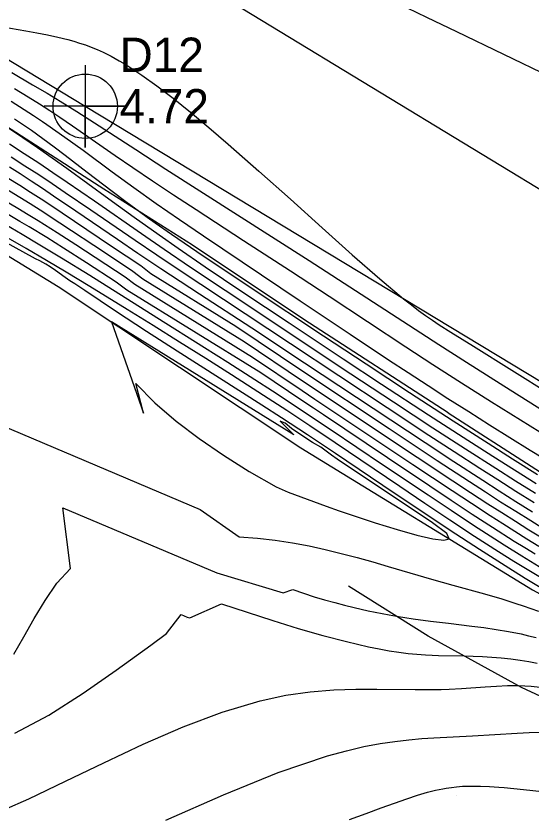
# Model space of a CAD drawing. Extents: x 2356077 to 2359823, y 225951 to 227822.
# Drawn here: x 2357818.1 to 2357855.7, y 226505 to 226563.3 of the extents above; entities that cross this region are included whole.
import ezdxf

# ---------------------------------------------------------------- set-up
doc = ezdxf.new("R2010")
doc.units = 0
for name, color, linetype in [('DTM Contours Major', 7, 'Continuous'), ('DTM Contours Minor', 7, 'Continuous'), ('Exist DTM Crownline', 7, 'Continuous'), ('Exist DTM Drainline', 7, 'Continuous'), ('Exist Roads EOP', 7, 'Continuous'), ('Exist Roads EOP Cogo Elevation', 7, 'Continuous'), ('Exist Roads EOP Cogo Number', 7, 'Continuous'), ('Exist Roads EOP Cogo Point CELL', 7, 'Continuous'), ('PH Exist DTM Breakline', 7, 'Continuous'), ('PH Exist DTM Point', 7, 'Continuous')]:
    doc.layers.add(name, color=color, linetype=linetype)

msp = doc.modelspace()

# ---------------------------------------------------------------- linework, layer by layer
at = {"layer": 'DTM Contours Major'}
for points in [[(2357817.977, 226555.834), (2357818.722, 226555.331), (2357819.217, 226554.987), (2357820.038, 226554.399), (2357820.858, 226553.794), (2357821.673, 226553.179), (2357823.279, 226551.944), (2357825.083, 226550.553), (2357826.084, 226549.796), (2357827.073, 226549.065), (2357827.65, 226548.649), (2357828.23, 226548.237), (2357829.415, 226547.414), (2357831.256, 226546.165), (2357835.209, 226543.517), (2357840.487, 226540.008), (2357843.57, 226537.971), (2357846.726, 226535.899), (2357849.912, 226533.829), (2357852.466, 226532.189), (2357854.245, 226531.057), (2357856.042, 226529.923)], [(2357834.104, 226540.696), (2357827.91, 226544.537), (2357827.173, 226545.111), (2357825.041, 226546.534), (2357821.46, 226548.95), (2357820.697, 226549.459), (2357819.931, 226549.964), (2357819.158, 226550.466), (2357818.378, 226550.962), (2357817.458, 226551.533)], [(2357856.506, 226522.257), (2357855.419, 226522.912), (2357854.329, 226523.584), (2357853.217, 226524.284), (2357851.477, 226525.406), (2357849.675, 226526.591), (2357847.849, 226527.809), (2357846.035, 226529.031), (2357841.313, 226532.225), (2357839.484, 226533.451), (2357837.799, 226534.566), (2357836.116, 226535.665), (2357833.769, 226537.174), (2357831.912, 226538.355), (2357829.999, 226539.56), (2357828.074, 226540.764), (2357826.181, 226541.94), (2357823.47, 226543.606), (2357821.739, 226544.655), (2357820.305, 226545.51), (2357818.829, 226546.373), (2357817.02, 226547.409)], [(2357856.647, 226525.856), (2357855.563, 226526.528), (2357854.471, 226527.213), (2357853.371, 226527.911), (2357852.266, 226528.62), (2357851.097, 226529.378), (2357848.753, 226530.915), (2357845.265, 226533.23), (2357838.96, 226537.426), (2357834.104, 226540.696)], [(2357817.936, 226516.831), (2357818.663, 226518.087), (2357819.409, 226519.42), (2357820.203, 226520.748), (2357821.073, 226521.988), (2357822.05, 226523.059), (2357821.489, 226527.487), (2357832.711, 226522.74)], [(2357832.711, 226522.74), (2357837.532, 226521.304), (2357838.235, 226521.534), (2357839.03, 226521.263), (2357839.804, 226521.014), (2357840.556, 226520.787), (2357841.289, 226520.579), (2357842.005, 226520.389), (2357842.704, 226520.217), (2357843.224, 226520.096), (2357843.738, 226519.984), (2357844.248, 226519.879), (2357844.757, 226519.781), (2357845.266, 226519.689), (2357845.779, 226519.602), (2357846.39, 226519.504), (2357847.01, 226519.412), (2357848.276, 226519.24), (2357849.583, 226519.079), (2357851.284, 226518.876), (2357852.158, 226518.762), (2357853.047, 226518.631), (2357853.949, 226518.478), (2357854.864, 226518.296), (2357855.405, 226518.174), (2357855.951, 226518.04)]]:
    msp.add_lwpolyline(points, dxfattribs=at)
at = {"layer": 'DTM Contours Minor'}
for points in [[(2357894.773, 226540.896), (2357892.763, 226541.864), (2357890.758, 226542.808), (2357884.466, 226545.728), (2357880.857, 226547.422), (2357876.504, 226549.483), (2357873.22, 226551.048), (2357869.798, 226552.685), (2357866.312, 226554.359), (2357862.838, 226556.033), (2357857.021, 226558.848), (2357850.175, 226562.166), (2357848.006, 226563.211), (2357845.878, 226564.23)], [(2357817.136, 226562.528), (2357818.818, 226562.239), (2357819.616, 226562.095), (2357820.388, 226561.944), (2357821.136, 226561.78), (2357821.865, 226561.598), (2357822.296, 226561.477), (2357822.722, 226561.346), (2357823.147, 226561.202), (2357823.573, 226561.043), (2357824.001, 226560.866), (2357824.435, 226560.671), (2357824.721, 226560.532), (2357825.01, 226560.385), (2357825.305, 226560.227), (2357825.604, 226560.059), (2357825.91, 226559.88), (2357826.222, 226559.689), (2357827.25, 226559.014), (2357828.354, 226558.224), (2357829.534, 226557.322), (2357830.792, 226556.311), (2357832.129, 226555.195), (2357833.547, 226553.977), (2357835.766, 226552.022), (2357838.07, 226549.959), (2357840.369, 226547.891), (2357842.569, 226545.926), (2357844.578, 226544.168), (2357846.306, 226542.722), (2357846.873, 226542.273), (2357847.402, 226541.872), (2357847.905, 226541.506), (2357848.399, 226541.162), (2357848.899, 226540.828), (2357849.748, 226540.281), (2357851.382, 226539.255), (2357856.984, 226535.771)], [(2357817.786, 226559.192), (2357819.299, 226558.308), (2357820.353, 226557.682), (2357821.305, 226557.104), (2357822.516, 226556.348), (2357824.145, 226555.301), (2357826.805, 226553.579), (2357829.007, 226552.163), (2357839.421, 226545.502), (2357843.223, 226543.057), (2357848.872, 226539.391), (2357850.889, 226538.098), (2357854.057, 226536.086), (2357858.652, 226533.183)], [(2357817.978, 226558.028), (2357818.974, 226557.428), (2357819.793, 226556.922), (2357820.559, 226556.434), (2357821.291, 226555.952), (2357822.216, 226555.323), (2357825.31, 226553.16), (2357826.598, 226552.272), (2357828.029, 226551.303), (2357829.556, 226550.287), (2357831.196, 226549.211), (2357834.649, 226546.964), (2357838.065, 226544.745), (2357840.879, 226542.9), (2357846.459, 226539.219), (2357848.438, 226537.929), (2357850.51, 226536.598), (2357852.708, 226535.207), (2357856.211, 226533.012)], [(2357817.748, 226557.099), (2357818.692, 226556.508), (2357819.361, 226556.074), (2357820.018, 226555.636), (2357820.344, 226555.413), (2357820.996, 226554.959), (2357821.65, 226554.493), (2357822.972, 226553.529), (2357825.094, 226551.968), (2357826.668, 226550.825), (2357828.305, 226549.659), (2357829.146, 226549.07), (2357829.997, 226548.48), (2357831.744, 226547.29), (2357838.768, 226542.568), (2357842.406, 226540.133), (2357845.206, 226538.274), (2357846.637, 226537.333), (2357848.082, 226536.392), (2357849.537, 226535.453), (2357851.046, 226534.493), (2357852.553, 226533.544), (2357854.049, 226532.61), (2357855.528, 226531.696), (2357858.396, 226529.939)], [(2357817.552, 226555.156), (2357818.596, 226554.468), (2357819.655, 226553.742), (2357820.72, 226552.991), (2357821.788, 226552.224), (2357824.849, 226549.996), (2357826.704, 226548.659), (2357828.518, 226547.37), (2357829.902, 226546.403), (2357831.868, 226545.053), (2357834.524, 226543.255), (2357837.965, 226540.953), (2357841.912, 226538.334), (2357844.709, 226536.49), (2357848.121, 226534.258), (2357850.645, 226532.627), (2357852.813, 226531.242), (2357854.373, 226530.257), (2357855.952, 226529.267)], [(2357817.612, 226553.99), (2357818.685, 226553.307), (2357819.742, 226552.614), (2357820.783, 226551.917), (2357821.806, 226551.219), (2357823.798, 226549.839), (2357827.218, 226547.464), (2357828.878, 226546.325), (2357830.796, 226545.028), (2357835.847, 226541.655), (2357841.693, 226537.768), (2357845.58, 226535.199), (2357848.437, 226533.324), (2357850.809, 226531.786), (2357853.023, 226530.369), (2357854.458, 226529.462), (2357855.91, 226528.552)], [(2357817.729, 226553.049), (2357818.746, 226552.406), (2357819.742, 226551.76), (2357820.719, 226551.114), (2357821.676, 226550.468), (2357823.539, 226549.194), (2357826.757, 226546.984), (2357828.339, 226545.91), (2357829.899, 226544.866), (2357838.079, 226539.45), (2357845.11, 226534.786), (2357848.148, 226532.783), (2357849.988, 226531.58), (2357851.857, 226530.371), (2357853.159, 226529.539), (2357854.477, 226528.704), (2357855.804, 226527.872)], [(2357817.617, 226552.318), (2357818.385, 226551.834), (2357819.2, 226551.307), (2357820.014, 226550.77), (2357820.827, 226550.224), (2357822.451, 226549.115), (2357825.468, 226547.049), (2357826.961, 226546.04), (2357828.636, 226544.924), (2357831.456, 226543.075), (2357835.259, 226540.588), (2357839.095, 226538.055), (2357847.871, 226532.234), (2357849.962, 226530.86), (2357852.072, 226529.491), (2357853.274, 226528.72), (2357854.481, 226527.955), (2357855.689, 226527.197)], [(2357834.706, 226539.568), (2357827.33, 226544.141), (2357826.593, 226544.713), (2357824.605, 226546.025), (2357821.283, 226548.23), (2357819.853, 226549.16), (2357819.123, 226549.624), (2357818.381, 226550.088), (2357817.309, 226550.743)], [(2357856.728, 226521.383), (2357855.166, 226522.332), (2357853.962, 226523.08), (2357851.82, 226524.443), (2357849.699, 226525.827), (2357847.621, 226527.207), (2357845.611, 226528.558), (2357841.354, 226531.433), (2357839.304, 226532.799), (2357837.423, 226534.031), (2357835.978, 226534.963), (2357829.815, 226538.9), (2357827.584, 226540.339), (2357825.332, 226541.815), (2357823.098, 226543.31), (2357822.383, 226543.795), (2357822.013, 226544.033), (2357821.67, 226544.268), (2357820.972, 226544.767), (2357820.579, 226545.039), (2357820.261, 226545.232), (2357819.818, 226545.469), (2357819.515, 226545.625), (2357811.359, 226550.104)], [(2357835.308, 226538.44), (2357826.751, 226543.745), (2357826.047, 226544.297), (2357822.435, 226546.652), (2357821.092, 226547.514), (2357819.698, 226548.391), (2357818.971, 226548.839), (2357818.22, 226549.294), (2357816.727, 226550.176)], [(2357835.909, 226537.311), (2357826.171, 226543.349), (2357825.392, 226543.923), (2357823.219, 226545.338), (2357821.555, 226546.402), (2357820.333, 226547.167), (2357819.051, 226547.95), (2357818.379, 226548.351), (2357816.81, 226549.269)], [(2357856.179, 226523.189), (2357854.92, 226523.955), (2357853.623, 226524.767), (2357852.952, 226525.195), (2357851.39, 226526.208), (2357849.757, 226527.284), (2357848.087, 226528.397), (2357844.772, 226530.628), (2357841.022, 226533.154), (2357838.947, 226534.536), (2357837.091, 226535.757), (2357835.135, 226537.026), (2357833.513, 226538.067), (2357831.816, 226539.147), (2357828.345, 226541.338), (2357823.458, 226544.4), (2357821.404, 226545.671), (2357819.716, 226546.693), (2357818.538, 226547.39), (2357816.862, 226548.36)], [(2357825.044, 226541.027), (2357827.368, 226534.377), (2357826.812, 226536.544), (2357828.208, 226535.142), (2357829.748, 226533.808), (2357831.415, 226532.534), (2357833.194, 226531.314), (2357835.068, 226530.14), (2357837.021, 226529.004), (2357837.912, 226528.639), (2357838.82, 226528.283), (2357839.743, 226527.936), (2357840.677, 226527.597), (2357841.62, 226527.267), (2357842.569, 226526.944), (2357844.245, 226526.395), (2357845.839, 226525.903), (2357847.263, 226525.506), (2357848.427, 226525.238), (2357849.24, 226525.135), (2357849.613, 226525.234), (2357849.442, 226525.606), (2357848.407, 226526.394), (2357841.482, 226531.033), (2357841.069, 226531.317), (2357840.661, 226531.605), (2357840.28, 226531.895), (2357839.677, 226532.24), (2357838.825, 226532.802), (2357838.151, 226533.256), (2357837.674, 226533.656), (2357837.495, 226533.718), (2357837.331, 226533.791), (2357838.316, 226532.798), (2357825.044, 226541.027)], [(2357856.396, 226525.265), (2357855.427, 226525.865), (2357854.447, 226526.48), (2357853.454, 226527.111), (2357852.446, 226527.758), (2357851.172, 226528.585), (2357849.881, 226529.431), (2357847.286, 226531.15), (2357838.942, 226536.715), (2357834.706, 226539.568)], [(2357856.139, 226524.68), (2357855.282, 226525.21), (2357854.411, 226525.756), (2357853.524, 226526.319), (2357852.617, 226526.901), (2357851.24, 226527.796), (2357849.83, 226528.723), (2357846.977, 226530.62), (2357839.853, 226535.387), (2357838.924, 226536.004), (2357835.308, 226538.44)], [(2357855.877, 226524.102), (2357855.128, 226524.565), (2357854.366, 226525.042), (2357852.787, 226526.049), (2357851.306, 226527.012), (2357849.772, 226528.022), (2357848.213, 226529.06), (2357845.124, 226531.132), (2357840.482, 226534.253), (2357839.736, 226534.751), (2357838.906, 226535.293), (2357835.909, 226537.311)], [(2357814.715, 226534.474), (2357831.506, 226527.372), (2357834.341, 226525.375), (2357835.673, 226525.28), (2357836.961, 226525.132), (2357838.21, 226524.939), (2357839.422, 226524.708), (2357840.601, 226524.448), (2357841.75, 226524.167), (2357842.923, 226523.859), (2357844.066, 226523.542), (2357845.18, 226523.222), (2357848.337, 226522.297), (2357849.9, 226521.856), (2357852.183, 226521.218), (2357853.45, 226520.846), (2357853.961, 226520.689), (2357854.482, 226520.523), (2357855.015, 226520.346), (2357855.564, 226520.156), (2357856.132, 226519.951)], [(2357830.559, 226519.528), (2357830.751, 226519.471), (2357833.04, 226520.493), (2357834.907, 226519.874), (2357836.782, 226519.274), (2357838.634, 226518.708), (2357840.435, 226518.192), (2357842.152, 226517.74), (2357843.757, 226517.368), (2357844.524, 226517.213), (2357845.257, 226517.081), (2357845.958, 226516.973), (2357846.63, 226516.886), (2357847.277, 226516.819), (2357847.902, 226516.772), (2357848.384, 226516.747), (2357848.857, 226516.731), (2357850.723, 226516.7), (2357851.377, 226516.681), (2357852.043, 226516.652), (2357852.72, 226516.609), (2357853.406, 226516.551), (2357854.1, 226516.476), (2357854.799, 226516.382), (2357855.413, 226516.283), (2357856.032, 226516.168)], [(2357818.011, 226511.068), (2357820.476, 226512.394), (2357822.971, 226513.974), (2357825.382, 226515.651), (2357827.9, 226517.487), (2357829.054, 226518.333), (2357830.111, 226519.717), (2357830.559, 226519.528)], [(2357817.265, 226505.504), (2357819.023, 226506.297), (2357821.684, 226507.566), (2357824.482, 226508.917), (2357827.357, 226510.264), (2357830.25, 226511.522), (2357833.104, 226512.608), (2357835.858, 226513.435), (2357837.727, 226513.83), (2357839.514, 226514.082), (2357841.217, 226514.22), (2357842.833, 226514.276), (2357844.36, 226514.279), (2357847.144, 226514.243), (2357847.788, 226514.241), (2357848.416, 226514.245), (2357849.029, 226514.257), (2357849.631, 226514.278), (2357850.523, 226514.326), (2357852.241, 226514.45), (2357853.065, 226514.504), (2357853.866, 226514.538), (2357854.643, 226514.542), (2357855.122, 226514.525), (2357855.594, 226514.492), (2357856.256, 226514.42)], [(2357828.989, 226504.737), (2357833.187, 226506.589), (2357837.183, 226508.196), (2357840.777, 226509.42), (2357842.148, 226509.796), (2357843.416, 226510.09), (2357844.589, 226510.312), (2357845.676, 226510.476), (2357846.684, 226510.593), (2357847.621, 226510.676), (2357848.498, 226510.736), (2357851.324, 226510.887), (2357854.565, 226511.074), (2357855.442, 226511.118), (2357856.327, 226511.155)], [(2357842.376, 226504.777), (2357843.577, 226505.228), (2357844.663, 226505.63), (2357845.644, 226505.985), (2357846.529, 226506.291), (2357847.328, 226506.551), (2357848.053, 226506.763), (2357848.342, 226506.84), (2357848.621, 226506.908), (2357848.891, 226506.969), (2357849.154, 226507.022), (2357849.41, 226507.068), (2357849.787, 226507.125), (2357850.158, 226507.167), (2357850.6, 226507.201), (2357850.994, 226507.218), (2357851.401, 226507.222), (2357851.915, 226507.212), (2357852.558, 226507.183), (2357853.25, 226507.135), (2357853.616, 226507.105), (2357855.025, 226506.972), (2357858.198, 226506.632)]]:
    msp.add_lwpolyline(points, dxfattribs=at)
at = {"layer": 'Exist DTM Crownline'}
msp.add_lwpolyline([(2357590.508, 226712.367), (2357667.74, 226665.482), (2357750.251, 226615.14), (2357829.29, 226567.098), (2357910.169, 226517.915), (2357961.465, 226486.673)], dxfattribs=at)
at = {"layer": 'Exist DTM Drainline'}
msp.add_spline([(2357699.586, 226858.192), (2357670.366, 226820.782), (2357623.327, 226796.892), (2357587.218, 226772.268), (2357568.803, 226744.252), (2357555.19, 226717.62), (2357555.017, 226695.126), (2357553.473, 226672.759), (2357563.697, 226642.736), (2357576.526, 226627.993), (2357663.798, 226499.169), (2357732.721, 226415.647), (2357803.211, 226342.215), (2357874.586, 226264.309)], degree=3, dxfattribs=at)
at = {"layer": 'Exist Roads EOP'}
msp.add_lwpolyline([(2357585.012, 226702.272), (2357661.784, 226654.999), (2357743.586, 226604.975), (2357823.13, 226556.737), (2357904.149, 226507.742), (2357955.084, 226476.749)], dxfattribs=at)
at = {"layer": 'Exist Roads EOP Cogo Point CELL'}
msp.add_lwpolyline([(2357823.13, 226559.737), (2357823.13, 226553.737), (2357823.13, 226556.737), (2357826.13, 226556.737), (2357820.13, 226556.737)], dxfattribs=at)
msp.add_circle((2357823.13, 226556.737), 2.344, dxfattribs=at)
at = {"layer": 'PH Exist DTM Breakline'}
for points in [[(2357849.543, 226534.416), (2357839.054, 226541.199), (2357830.949, 226546.614), (2357824.479, 226550.705), (2357817.399, 226555.254)], [(2357805.345, 226553.286), (2357821.154, 226543.617), (2357838.82, 226531.853), (2357855.683, 226521.511), (2357871.164, 226513.126), (2357883.505, 226505.037), (2357895.408, 226499.434), (2357905.562, 226493.246), (2357917.132, 226486.079)], [(2357849.543, 226534.416), (2357861.633, 226526.641), (2357869.83, 226521.707), (2357878.232, 226517.03), (2357886.801, 226511.426), (2357895.71, 226506.399), (2357902.583, 226502.313), (2357909.998, 226497.694), (2357916.339, 226493.884), (2357923.098, 226489.826)], [(2357914.392, 226483.139), (2357908.011, 226486.463), (2357903.019, 226489.546), (2357898.645, 226493.341), (2357894.607, 226495.699), (2357889.99, 226497.61), (2357885.158, 226499.499), (2357879.332, 226502.801), (2357872.073, 226507.773), (2357866.883, 226510.375), (2357860.474, 226511.792), (2357854.888, 226514.407), (2357848.091, 226518.149), (2357842.303, 226521.785)]]:
    msp.add_lwpolyline(points, dxfattribs=at)
at = {"layer": 'PH Exist DTM Point'}
for p, q in [((2357830.469, 226519.395), (2357830.469, 226519.395)), ((2357850.147, 226506.498), (2357850.147, 226506.498))]:
    msp.add_line(p, q, dxfattribs=at)

# ---------------------------------------------------------------- texts
at = {"layer": 'Exist Roads EOP Cogo Elevation'}
msp.add_text('4.72', height=2.5, dxfattribs=at).set_placement((2357825.63, 226555.488))
at = {"layer": 'Exist Roads EOP Cogo Number'}
msp.add_text('D12', height=2.5, dxfattribs=at).set_placement((2357825.63, 226559.238))

doc.saveas('drawing.dxf')
